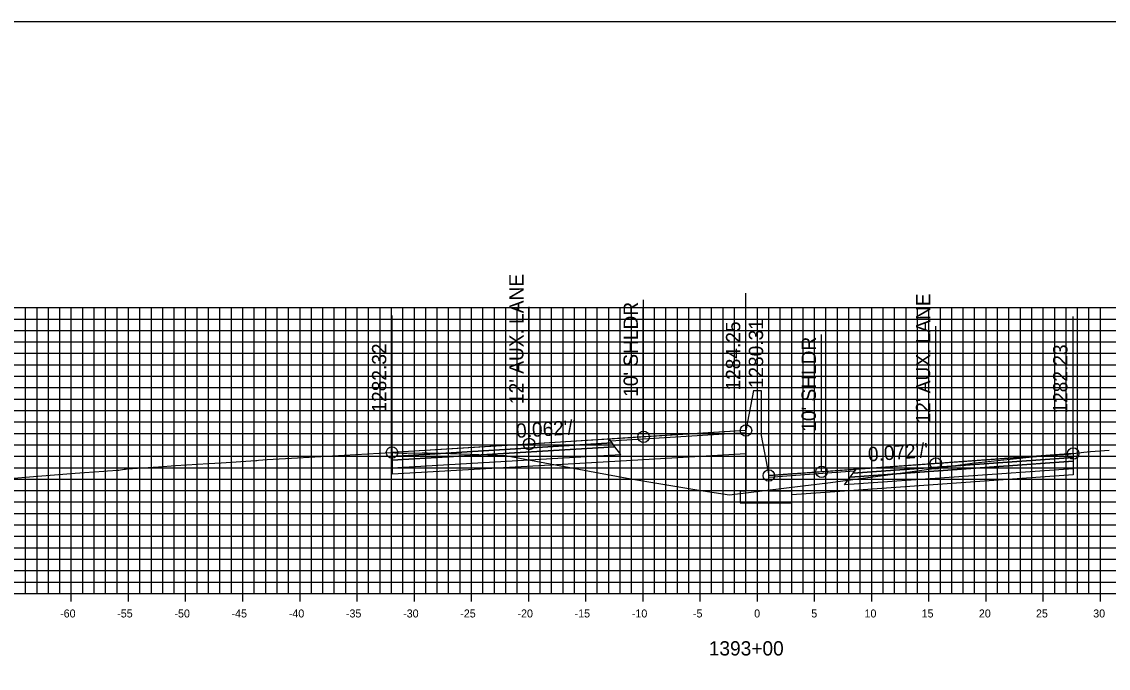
# Model space of a CAD drawing. Extents: x 674939 to 678919, y 750652 to 765176.
# Drawn here: x 678674.2 to 678769.2, y 755916 to 755972.6 of the extents above; entities that cross this region are included whole.
import ezdxf

# ---------------------------------------------------------------- set-up
doc = ezdxf.new("R2010")
doc.units = 0
for name, color, linetype in [('Level 10', 7, 'Continuous'), ('Level 17', 7, 'Continuous'), ('Level 18', 7, 'Continuous'), ('Level 19', 7, 'Continuous'), ('Level 20', 7, 'Continuous'), ('Level 22', 7, 'Continuous'), ('Level 23', 7, 'Continuous'), ('Level 4', 7, 'Continuous'), ('Level 8', 7, 'Continuous'), ('Level 9', 7, 'Continuous')]:
    doc.layers.add(name, color=color, linetype=linetype)

msp = doc.modelspace()

# ---------------------------------------------------------------- linework, layer by layer
at = {"layer": 'Level 10'}
msp.add_lwpolyline([(678673.502, 755932.632), (678674.889, 755932.752), (678678.883, 755933.066), (678679.678, 755933.126), (678681.363, 755933.259), (678681.693, 755933.282), (678682.61, 755933.327), (678682.691, 755933.337), (678683.169, 755933.412), (678683.277, 755933.425), (678683.41, 755933.445), (678686.155, 755933.63), (678687.631, 755933.737), (678690.522, 755933.921), (678691.628, 755933.986), (678694.665, 755934.172), (678694.762, 755934.178), (678694.908, 755934.195), (678695.666, 755934.259), (678698.302, 755934.407), (678706.462, 755934.868), (678706.555, 755934.872), (678706.579, 755934.871), (678706.585, 755934.871), (678706.834, 755934.858), (678707.562, 755934.821), (678707.761, 755934.822), (678707.861, 755934.831), (678709.212, 755934.851), (678709.663, 755934.845), (678710.711, 755934.824), (678710.745, 755934.829), (678712.622, 755934.764), (678716.508, 755934.628), (678722.598, 755933.482), (678727.475, 755932.569), (678733.415, 755931.596), (678736.095, 755931.177), (678742.501, 755931.962), (678744.928, 755932.251), (678750.814, 755933.056), (678757.324, 755933.954), (678760.64, 755934.289), (678762.55, 755934.494), (678762.599, 755934.487), (678763.64, 755934.591), (678764.256, 755934.64), (678765.296, 755934.708), (678765.502, 755934.725), (678765.65, 755934.721), (678765.74, 755934.731), (678766.148, 755934.783), (678767.074, 755934.902), (678767.658, 755934.964), (678769.285, 755935.096)], dxfattribs=at)
at = {"layer": 'Level 17'}
for points in [[(678738.203, 755940.3), (678737.533, 755936.8)], [(678738.203, 755940.3), (678738.203, 755940.3)], [(678738.203, 755940.3), (678738.863, 755940.3)], [(678738.863, 755940.3), (678738.863, 755936.36)], [(678737.533, 755936.8), (678737.533, 755931.485), (678737.033, 755931.485), (678737.033, 755930.485), (678741.533, 755930.485), (678741.533, 755931.485), (678739.533, 755931.485), (678739.533, 755932.86)], [(678738.863, 755936.36), (678739.533, 755932.86)]]:
    msp.add_lwpolyline(points, dxfattribs=at)
at = {"layer": 'Level 18'}
for points in [[(678737.533, 755936.8), (678728.579, 755936.242), (678718.579, 755935.619), (678706.579, 755934.871)], [(678766.148, 755934.783), (678754.148, 755933.916), (678744.148, 755933.194), (678739.533, 755932.86)]]:
    msp.add_lwpolyline(points, dxfattribs=at)
for points in [[(678725.697, 755935.895), (678737.533, 755936.64), (678737.533, 755936.8), (678725.579, 755936.055)], [(678706.579, 755934.871), (678706.579, 755934.541), (678725.829, 755935.715), (678725.579, 755936.055)], [(678766.148, 755934.783), (678766.148, 755934.453), (678746.898, 755933.07), (678747.148, 755933.41)], [(678747.03, 755933.25), (678739.533, 755932.7), (678739.533, 755932.86), (678747.148, 755933.41)]]:
    msp.add_lwpolyline(points, close=True, dxfattribs=at)
at = {"layer": 'Level 19'}
for points in [[(678706.579, 755934.541), (678706.579, 755934.211), (678726.079, 755935.375), (678725.829, 755935.715)], [(678706.579, 755934.211), (678706.579, 755933.551), (678726.579, 755934.695), (678726.079, 755935.375)], [(678766.148, 755934.453), (678766.148, 755934.123), (678746.648, 755932.73), (678746.898, 755933.07)], [(678766.148, 755934.123), (678766.148, 755933.463), (678746.148, 755932.05), (678746.648, 755932.73)]]:
    msp.add_lwpolyline(points, close=True, dxfattribs=at)
for points in [[(678726.579, 755934.155), (678737.533, 755934.781)], [(678706.579, 755933.551), (678706.579, 755933.011), (678726.579, 755934.155)], [(678766.148, 755933.463), (678766.149, 755932.923), (678746.148, 755931.51)], [(678746.148, 755931.51), (678741.533, 755931.184)]]:
    msp.add_lwpolyline(points, dxfattribs=at)
at = {"layer": 'Level 20'}
for p, q in [((678638.533, 755947.551), (678838.533, 755947.551)), ((678674.533, 755922.551), (678674.533, 755947.551)), ((678675.533, 755922.551), (678675.533, 755947.551)), ((678676.533, 755922.551), (678676.533, 755947.551)), ((678677.533, 755922.551), (678677.533, 755947.551)), ((678678.533, 755922.551), (678678.533, 755947.551)), ((678679.533, 755922.551), (678679.533, 755947.551)), ((678680.533, 755922.551), (678680.533, 755947.551)), ((678681.533, 755922.551), (678681.533, 755947.551)), ((678682.533, 755922.551), (678682.533, 755947.551)), ((678683.533, 755922.551), (678683.533, 755947.551)), ((678684.533, 755922.551), (678684.533, 755947.551)), ((678685.533, 755922.551), (678685.533, 755947.551)), ((678686.533, 755922.551), (678686.533, 755947.551)), ((678687.533, 755922.551), (678687.533, 755947.551)), ((678688.533, 755922.551), (678688.533, 755947.551)), ((678689.533, 755922.551), (678689.533, 755947.551)), ((678690.533, 755922.551), (678690.533, 755947.551)), ((678691.533, 755922.551), (678691.533, 755947.551)), ((678692.533, 755922.551), (678692.533, 755947.551)), ((678693.533, 755922.551), (678693.533, 755947.551)), ((678694.533, 755922.551), (678694.533, 755947.551)), ((678695.533, 755922.551), (678695.533, 755947.551)), ((678696.533, 755922.551), (678696.533, 755947.551)), ((678697.533, 755922.551), (678697.533, 755947.551)), ((678698.533, 755922.551), (678698.533, 755947.551)), ((678699.533, 755922.551), (678699.533, 755947.551)), ((678700.533, 755922.551), (678700.533, 755947.551)), ((678701.533, 755922.551), (678701.533, 755947.551)), ((678702.533, 755922.551), (678702.533, 755947.551)), ((678703.533, 755922.551), (678703.533, 755947.551)), ((678704.533, 755922.551), (678704.533, 755947.551)), ((678705.533, 755922.551), (678705.533, 755947.551)), ((678706.533, 755922.551), (678706.533, 755947.551)), ((678707.533, 755922.551), (678707.533, 755947.551)), ((678708.533, 755922.551), (678708.533, 755947.551)), ((678709.533, 755922.551), (678709.533, 755947.551)), ((678710.533, 755922.551), (678710.533, 755947.551)), ((678711.533, 755922.551), (678711.533, 755947.551)), ((678712.533, 755922.551), (678712.533, 755947.551)), ((678713.533, 755922.551), (678713.533, 755947.551)), ((678714.533, 755922.551), (678714.533, 755947.551)), ((678715.533, 755922.551), (678715.533, 755947.551)), ((678716.533, 755922.551), (678716.533, 755947.551)), ((678717.533, 755922.551), (678717.533, 755947.551)), ((678718.533, 755922.551), (678718.533, 755947.551)), ((678719.533, 755922.551), (678719.533, 755947.551)), ((678720.533, 755922.551), (678720.533, 755947.551)), ((678721.533, 755922.551), (678721.533, 755947.551)), ((678722.533, 755922.551), (678722.533, 755947.551)), ((678723.533, 755922.551), (678723.533, 755947.551)), ((678724.533, 755922.551), (678724.533, 755947.551)), ((678725.533, 755922.551), (678725.533, 755947.551)), ((678726.533, 755922.551), (678726.533, 755947.551)), ((678727.533, 755922.551), (678727.533, 755947.551)), ((678728.533, 755922.551), (678728.533, 755947.551)), ((678729.533, 755922.551), (678729.533, 755947.551)), ((678730.533, 755922.551), (678730.533, 755947.551)), ((678731.533, 755922.551), (678731.533, 755947.551)), ((678732.533, 755922.551), (678732.533, 755947.551)), ((678733.533, 755922.551), (678733.533, 755947.551)), ((678734.533, 755922.551), (678734.533, 755947.551)), ((678735.533, 755922.551), (678735.533, 755947.551)), ((678736.533, 755922.551), (678736.533, 755947.551)), ((678737.533, 755922.551), (678737.533, 755947.551)), ((678738.533, 755922.551), (678738.533, 755947.551)), ((678739.533, 755922.551), (678739.533, 755947.551)), ((678740.533, 755922.551), (678740.533, 755947.551)), ((678741.533, 755922.551), (678741.533, 755947.551)), ((678742.533, 755922.551), (678742.533, 755947.551)), ((678743.533, 755922.551), (678743.533, 755947.551)), ((678744.533, 755922.551), (678744.533, 755947.551)), ((678745.533, 755922.551), (678745.533, 755947.551)), ((678746.533, 755922.551), (678746.533, 755947.551)), ((678747.533, 755922.551), (678747.533, 755947.551)), ((678748.533, 755922.551), (678748.533, 755947.551)), ((678749.533, 755922.551), (678749.533, 755947.551)), ((678750.533, 755922.551), (678750.533, 755947.551)), ((678751.533, 755922.551), (678751.533, 755947.551)), ((678752.533, 755922.551), (678752.533, 755947.551)), ((678753.533, 755922.551), (678753.533, 755947.551)), ((678754.533, 755922.551), (678754.533, 755947.551)), ((678755.533, 755922.551), (678755.533, 755947.551)), ((678756.533, 755922.551), (678756.533, 755947.551)), ((678757.533, 755922.551), (678757.533, 755947.551)), ((678758.533, 755922.551), (678758.533, 755947.551)), ((678759.533, 755922.551), (678759.533, 755947.551)), ((678760.533, 755922.551), (678760.533, 755947.551)), ((678761.533, 755922.551), (678761.533, 755947.551)), ((678762.533, 755922.551), (678762.533, 755947.551)), ((678763.533, 755922.551), (678763.533, 755947.551)), ((678764.533, 755922.551), (678764.533, 755947.551)), ((678765.533, 755922.551), (678765.533, 755947.551)), ((678766.533, 755922.551), (678766.533, 755947.551)), ((678767.533, 755922.551), (678767.533, 755947.551)), ((678768.533, 755922.551), (678768.533, 755947.551)), ((678638.533, 755946.551), (678838.533, 755946.551)), ((678638.533, 755945.551), (678838.533, 755945.551)), ((678638.533, 755944.551), (678838.533, 755944.551)), ((678638.533, 755943.551), (678838.533, 755943.551)), ((678638.533, 755942.551), (678838.533, 755942.551)), ((678638.533, 755941.551), (678838.533, 755941.551)), ((678638.533, 755940.551), (678838.533, 755940.551)), ((678638.533, 755939.551), (678838.533, 755939.551)), ((678638.533, 755938.551), (678838.533, 755938.551)), ((678638.533, 755937.551), (678838.533, 755937.551)), ((678638.533, 755936.551), (678838.533, 755936.551)), ((678638.533, 755935.551), (678838.533, 755935.551)), ((678638.533, 755934.551), (678838.533, 755934.551)), ((678638.533, 755933.551), (678838.533, 755933.551)), ((678638.533, 755932.551), (678838.533, 755932.551)), ((678638.533, 755931.551), (678838.533, 755931.551)), ((678638.533, 755930.551), (678838.533, 755930.551)), ((678638.533, 755929.551), (678838.533, 755929.551)), ((678638.533, 755928.551), (678838.533, 755928.551)), ((678638.533, 755927.551), (678838.533, 755927.551)), ((678638.533, 755926.551), (678838.533, 755926.551)), ((678638.533, 755925.551), (678838.533, 755925.551)), ((678638.533, 755924.551), (678838.533, 755924.551)), ((678638.533, 755923.551), (678838.533, 755923.551)), ((678638.533, 755922.551), (678838.533, 755922.551))]:
    msp.add_line(p, q, dxfattribs=at)
at = {"layer": 'Level 23'}
for p, q in [((678737.533, 755936.8), (678737.533, 755948.8)), ((678728.579, 755936.242), (678728.579, 755948.242)), ((678706.579, 755934.871), (678706.579, 755946.871)), ((678718.579, 755935.619), (678718.579, 755947.619)), ((678766.148, 755934.783), (678766.148, 755946.783)), ((678754.148, 755933.916), (678754.148, 755945.916)), ((678744.148, 755933.194), (678744.148, 755945.194)), ((678739.533, 755932.86), (678739.533, 755944.86))]:
    msp.add_line(p, q, dxfattribs=at)
at = {"layer": 'Level 4'}
msp.add_lwpolyline([(678578.533, 755752.551), (678918.533, 755752.551), (678918.533, 755972.551), (678578.533, 755972.551)], close=True, dxfattribs=at)
for centre in [(678737.533, 755936.8), (678728.579, 755936.242), (678706.579, 755934.871), (678718.579, 755935.619), (678754.148, 755933.916), (678766.148, 755934.783), (678744.148, 755933.194), (678739.533, 755932.86)]:
    msp.add_circle(centre, 0.5, dxfattribs=at)
at = {"layer": 'Level 8'}
for p, q in [((678678.533, 755921.851), (678678.533, 755923.251)), ((678683.533, 755921.851), (678683.533, 755923.251)), ((678688.533, 755921.851), (678688.533, 755923.251)), ((678693.533, 755921.851), (678693.533, 755923.251)), ((678698.533, 755921.851), (678698.533, 755923.251)), ((678703.533, 755921.851), (678703.533, 755923.251)), ((678708.533, 755921.851), (678708.533, 755923.251)), ((678713.533, 755921.851), (678713.533, 755923.251)), ((678718.533, 755921.851), (678718.533, 755923.251)), ((678723.533, 755921.851), (678723.533, 755923.251)), ((678728.533, 755921.851), (678728.533, 755923.251)), ((678733.533, 755921.851), (678733.533, 755923.251)), ((678738.533, 755921.851), (678738.533, 755923.251)), ((678743.533, 755921.851), (678743.533, 755923.251)), ((678748.533, 755921.851), (678748.533, 755923.251)), ((678753.533, 755921.851), (678753.533, 755923.251)), ((678758.533, 755921.851), (678758.533, 755923.251)), ((678763.533, 755921.851), (678763.533, 755923.251)), ((678768.533, 755921.851), (678768.533, 755923.251)), ((678638.533, 755922.551), (678838.533, 755922.551))]:
    msp.add_line(p, q, dxfattribs=at)

# ---------------------------------------------------------------- texts
at = {"layer": 'Level 22'}
for s, rotation, p in [("0.062'/'", 3.5656, (678717.465, 755936.15)), ("0.072'/'", 4.13271, (678748.246, 755934.091))]:
    msp.add_text(s, height=1.25, rotation=rotation, dxfattribs=at).set_placement(p)
at = {"layer": 'Level 23'}
for s, p in [("12' AUX. LANE", (678718.079, 755939.119)), ("12' AUX. LANE", (678753.648, 755937.416)), ("10' SHLDR", (678728.079, 755939.742)), ('1284.25', (678737.033, 755940.3)), ('1280.31', (678739.033, 755940.498)), ("10' SHLDR", (678743.648, 755936.694)), ('1282.32', (678706.079, 755938.371)), ('1282.23', (678765.648, 755938.283))]:
    msp.add_text(s, height=1.25, rotation=90, dxfattribs=at).set_placement(p)
at = {"layer": 'Level 9'}
for s, height, p in [('-60', 0.7, (678677.552, 755920.451)), ('-55', 0.7, (678682.546, 755920.451)), ('-50', 0.7, (678687.552, 755920.451)), ('-45', 0.7, (678692.546, 755920.451)), ('-40', 0.7, (678697.552, 755920.451)), ('-35', 0.7, (678702.546, 755920.451)), ('-30', 0.7, (678707.552, 755920.451)), ('-25', 0.7, (678712.546, 755920.451)), ('-20', 0.7, (678717.552, 755920.451)), ('-15', 0.7, (678722.546, 755920.451)), ('-10', 0.7, (678727.552, 755920.451)), ('-5', 0.7, (678732.896, 755920.451)), ('0', 0.7, (678738.252, 755920.451)), ('5', 0.7, (678743.246, 755920.451)), ('10', 0.7, (678747.902, 755920.451)), ('15', 0.7, (678752.896, 755920.451)), ('20', 0.7, (678757.902, 755920.451)), ('25', 0.7, (678762.896, 755920.451)), ('30', 0.7, (678767.902, 755920.451)), ('1393+00', 1.25, (678734.281, 755917.126))]:
    msp.add_text(s, height=height, dxfattribs=at).set_placement(p)

doc.saveas('drawing.dxf')
